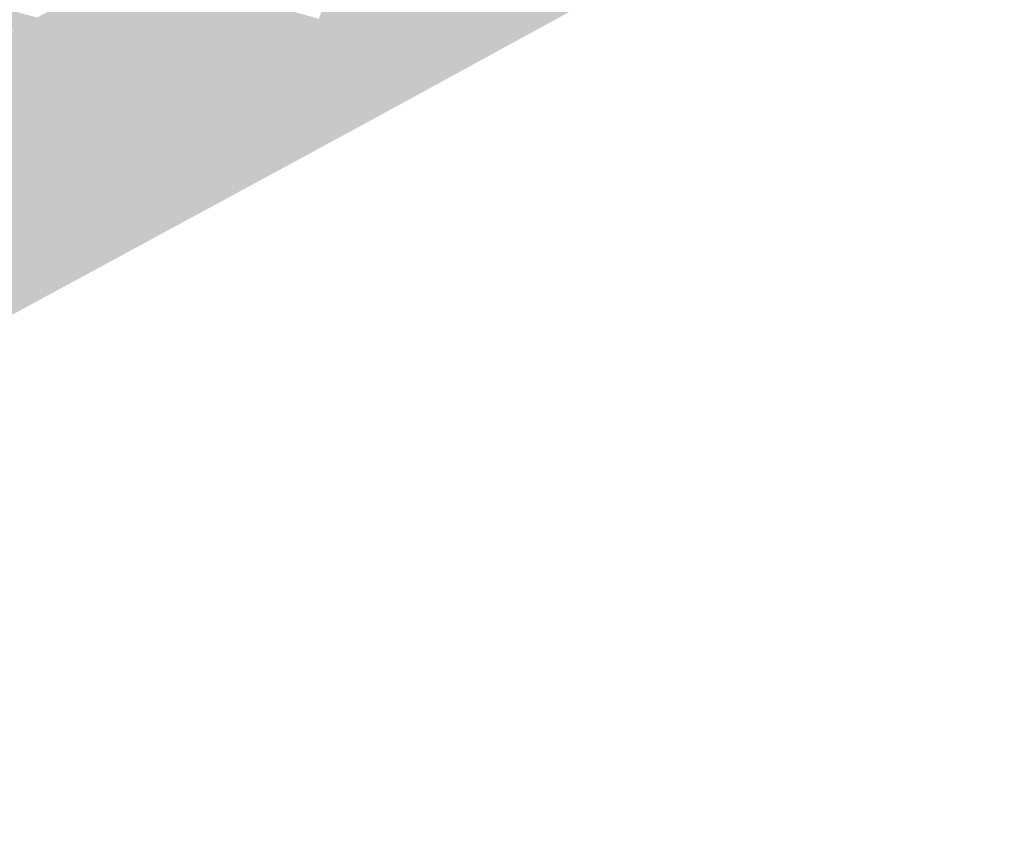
# Model space of a CAD drawing. Header units: metres. Extents: x 164696 to 183842, y 382615 to 387356.
# Tile 632 of 656: x 182691.59 to 182694.72, y 386627.27 to 386629.82. Entities that reach past the tile are written whole.
import ezdxf

# ---------------------------------------------------------------- set-up
doc = ezdxf.new("R2010")
doc.units = ezdxf.units.M
doc.layers.add('C3D-SURFACE_TINSURFACE', color=7, linetype='Continuous')

msp = doc.modelspace()

# ---------------------------------------------------------------- linework, layer by layer
at = {"layer": 'C3D-SURFACE_TINSURFACE', "color": 11, "linetype": 'Continuous', "lineweight": -3, "true_color": 0xff8585}
for points in [[(182692.7124, 386629.501), (182697.7597, 386632.2591), (182696.0491, 386631.3873)], [(182692.7124, 386629.501), (182696.0491, 386631.3873), (182694.2506, 386630.4235)], [(182692.6986, 386629.533), (182693.1226, 386630.6236), (182693.0653, 386630.5941)], [(182692.7124, 386629.501), (182693.1226, 386630.6236), (182692.6986, 386629.533)], [(182692.7124, 386629.501), (182694.2506, 386630.4235), (182693.1226, 386630.6236)], [(182693.028, 386630.5739), (182692.6847, 386629.5651), (182693.0653, 386630.5941)], [(182692.6986, 386629.533), (182693.0653, 386630.5941), (182692.6847, 386629.5651)], [(182692.9907, 386630.5537), (182692.6847, 386629.5651), (182693.028, 386630.5739)], [(182692.9534, 386630.5323), (182692.6847, 386629.5651), (182692.9907, 386630.5537)], [(182692.9161, 386630.5121), (182692.6847, 386629.5651), (182692.9534, 386630.5323)], [(182692.8788, 386630.4919), (182692.6383, 386629.6501), (182692.9161, 386630.5121)], [(182692.9161, 386630.5121), (182692.6383, 386629.6501), (182692.6847, 386629.5651)], [(182692.8415, 386630.4716), (182692.6383, 386629.6501), (182692.8788, 386630.4919)], [(182692.8042, 386630.4514), (182692.6383, 386629.6501), (182692.8415, 386630.4716)], [(182692.7669, 386630.4312), (182692.5768, 386629.7534), (182692.8042, 386630.4514)], [(182692.8042, 386630.4514), (182692.5768, 386629.7534), (182692.5945, 386629.7202)], [(182692.8042, 386630.4514), (182692.5945, 386629.7202), (182692.6383, 386629.6501)], [(182692.7295, 386630.4109), (182692.5414, 386629.8199), (182692.5591, 386629.7866)], [(182692.7295, 386630.4109), (182692.5591, 386629.7866), (182692.7669, 386630.4312)], [(182692.7669, 386630.4312), (182692.5591, 386629.7866), (182692.5768, 386629.7534)], [(182691.573, 386629.7838), (182691.6104, 386629.8041), (182691.0568, 386629.9771)], [(182691.6476, 386629.8243), (182691.0568, 386629.9771), (182691.6104, 386629.8041)], [(182691.9088, 386629.9659), (182692.5591, 386629.7866), (182691.9461, 386629.9861)], [(182691.9461, 386629.9861), (182692.5591, 386629.7866), (182692.5414, 386629.8199)], [(182691.8715, 386629.9457), (182691.8342, 386629.9254), (182692.5945, 386629.7202)], [(182691.8715, 386629.9457), (182692.5768, 386629.7534), (182691.9088, 386629.9659)], [(182691.8715, 386629.9457), (182692.5945, 386629.7202), (182692.5768, 386629.7534)], [(182691.9088, 386629.9659), (182692.5768, 386629.7534), (182692.5591, 386629.7866)], [(182691.7969, 386629.9052), (182692.5945, 386629.7202), (182691.8342, 386629.9254)], [(182692.6986, 386629.533), (182691.7596, 386629.885), (182691.7223, 386629.8647)], [(182691.7969, 386629.9052), (182691.7596, 386629.885), (182692.6383, 386629.6501)], [(182691.7596, 386629.885), (182692.6847, 386629.5651), (182692.6383, 386629.6501)], [(182692.6986, 386629.533), (182692.6847, 386629.5651), (182691.7596, 386629.885)], [(182691.7969, 386629.9052), (182692.6383, 386629.6501), (182692.5945, 386629.7202)], [(182692.7124, 386629.501), (182691.7223, 386629.8647), (182691.685, 386629.8445)], [(182692.7124, 386629.501), (182692.6986, 386629.533), (182691.7223, 386629.8647)], [(182692.7124, 386629.501), (182691.6476, 386629.8243), (182691.6104, 386629.8041)], [(182692.7124, 386629.501), (182691.685, 386629.8445), (182691.6476, 386629.8243)], [(182692.7124, 386629.501), (182691.573, 386629.7838), (182691.5358, 386629.7636)], [(182692.7124, 386629.501), (182691.6104, 386629.8041), (182691.573, 386629.7838)], [(182692.7124, 386629.501), (182691.5358, 386629.7636), (182691.4984, 386629.7434)], [(182692.7124, 386629.501), (182691.4611, 386629.7231), (182691.4238, 386629.7029)], [(182692.7124, 386629.501), (182691.4984, 386629.7434), (182691.4611, 386629.7231)], [(182692.7124, 386629.501), (182691.4238, 386629.7029), (182691.3865, 386629.6827)], [(182692.7124, 386629.501), (182691.3865, 386629.6827), (182690.8224, 386628.5856)], [(182692.7124, 386629.501), (182690.8493, 386628.5516), (182688.6009, 386627.2739)], [(182692.7124, 386629.501), (182690.8224, 386628.5856), (182690.8493, 386628.5516)]]:
    msp.add_solid(points, dxfattribs=at)

doc.saveas('drawing.dxf')
